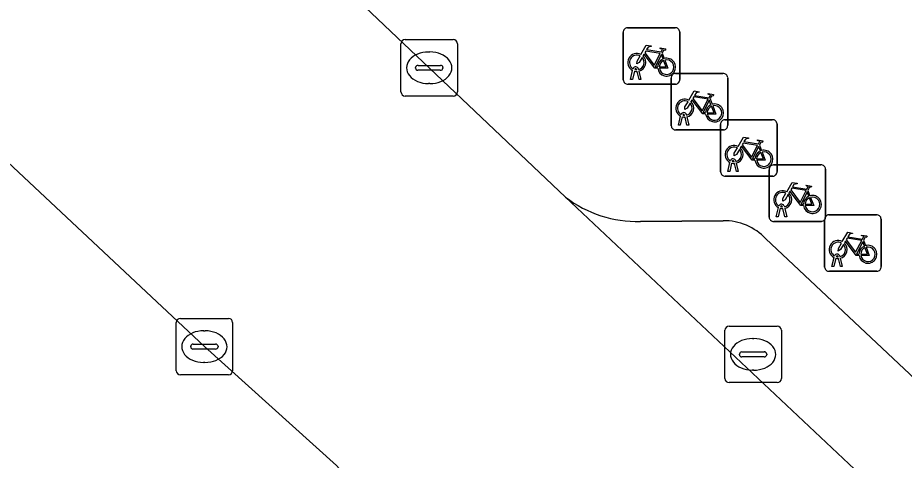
# Model space of a CAD drawing. Extents: x 159039 to 160102, y 381214 to 382524.
# Drawn here: x 159483 to 159498.7, y 381616.72 to 381624.56 of the extents above; entities that cross this region are included whole.
import ezdxf

# ---------------------------------------------------------------- set-up
doc = ezdxf.new("R2010")
doc.units = 0
for name, color, linetype in [('IMGEO_Fietsenrek', 7, 'Continuous'), ('IMGEO_Kolk', 7, 'Continuous'), ('IMGEO_Parkeervlak_open', 7, 'Continuous'), ('IMGEO_Rijbaan_lokaal_gesloten', 7, 'Continuous'), ('IMGEO_Voetpad_open', 7, 'Continuous')]:
    doc.layers.add(name, color=color, linetype=linetype)

msp = doc.modelspace()

# ---------------------------------------------------------------- linework, layer by layer
at = {"layer": 'IMGEO_Fietsenrek'}
for p, q in [((159493.724, 381623.458), (159493.724, 381624.299)), ((159493.724, 381624.299), (159493.724, 381623.458)), ((159493.799, 381624.383), (159494.64, 381624.383)), ((159494.64, 381624.383), (159493.799, 381624.383)), ((159494.724, 381624.308), (159494.724, 381623.467)), ((159494.724, 381623.467), (159494.724, 381624.308)), ((159494.411, 381623.932), (159494.447, 381623.837)), ((159493.851, 381623.467), (159493.89, 381623.627)), ((159493.92, 381623.615), (159493.885, 381623.467)), ((159493.962, 381623.639), (159493.961, 381623.643)), ((159494.003, 381623.467), (159493.969, 381623.609)), ((159493.993, 381623.65), (159493.994, 381623.643)), ((159494.001, 381623.613), (159494.036, 381623.467)), ((159493.885, 381623.467), (159493.851, 381623.467)), ((159494.036, 381623.467), (159494.003, 381623.467)), ((159494.573, 381622.648), (159494.573, 381623.489)), ((159494.573, 381623.489), (159494.573, 381622.648)), ((159494.648, 381623.573), (159495.489, 381623.573)), ((159495.489, 381623.573), (159494.648, 381623.573)), ((159495.573, 381623.498), (159495.573, 381622.657)), ((159495.573, 381622.657), (159495.573, 381623.498)), ((159494.649, 381623.383), (159493.808, 381623.383)), ((159493.808, 381623.383), (159494.649, 381623.383)), ((159495.26, 381623.122), (159495.296, 381623.027)), ((159494.811, 381622.829), (159494.81, 381622.833)), ((159494.842, 381622.84), (159494.843, 381622.833)), ((159494.7, 381622.657), (159494.739, 381622.817)), ((159494.769, 381622.805), (159494.734, 381622.657)), ((159494.852, 381622.657), (159494.818, 381622.799)), ((159494.85, 381622.803), (159494.885, 381622.657)), ((159495.447, 381621.829), (159495.447, 381622.67)), ((159495.447, 381622.67), (159495.447, 381621.829)), ((159495.522, 381622.754), (159496.363, 381622.754)), ((159496.363, 381622.754), (159495.522, 381622.754)), ((159496.447, 381622.679), (159496.447, 381621.838)), ((159496.447, 381621.838), (159496.447, 381622.679)), ((159495.498, 381622.573), (159494.657, 381622.573)), ((159494.657, 381622.573), (159495.498, 381622.573)), ((159494.734, 381622.657), (159494.7, 381622.657)), ((159494.885, 381622.657), (159494.852, 381622.657)), ((159496.134, 381622.303), (159496.17, 381622.208)), ((159495.574, 381621.838), (159495.613, 381621.998)), ((159495.643, 381621.986), (159495.608, 381621.838)), ((159495.685, 381622.01), (159495.684, 381622.014)), ((159495.726, 381621.838), (159495.692, 381621.98)), ((159495.716, 381622.021), (159495.717, 381622.014)), ((159495.724, 381621.984), (159495.759, 381621.838)), ((159496.382, 381621.953), (159497.223, 381621.953)), ((159497.223, 381621.953), (159496.382, 381621.953)), ((159496.372, 381621.754), (159495.531, 381621.754)), ((159495.531, 381621.754), (159496.372, 381621.754)), ((159495.608, 381621.838), (159495.574, 381621.838)), ((159495.759, 381621.838), (159495.726, 381621.838)), ((159496.307, 381621.028), (159496.307, 381621.869)), ((159496.307, 381621.869), (159496.307, 381621.028)), ((159497.307, 381621.878), (159497.307, 381621.037)), ((159497.307, 381621.037), (159497.307, 381621.878)), ((159496.994, 381621.502), (159497.03, 381621.407)), ((159496.434, 381621.037), (159496.473, 381621.197)), ((159496.503, 381621.185), (159496.468, 381621.037)), ((159496.545, 381621.209), (159496.544, 381621.213)), ((159496.586, 381621.037), (159496.552, 381621.179)), ((159496.576, 381621.22), (159496.577, 381621.213)), ((159496.584, 381621.183), (159496.619, 381621.037)), ((159497.232, 381620.953), (159496.391, 381620.953)), ((159496.391, 381620.953), (159497.232, 381620.953)), ((159496.468, 381621.037), (159496.434, 381621.037)), ((159496.619, 381621.037), (159496.586, 381621.037)), ((159497.29, 381620.145), (159497.29, 381620.986)), ((159497.29, 381620.986), (159497.29, 381620.145)), ((159497.365, 381621.07), (159498.206, 381621.07)), ((159498.206, 381621.07), (159497.365, 381621.07)), ((159498.29, 381620.995), (159498.29, 381620.154)), ((159498.29, 381620.154), (159498.29, 381620.995)), ((159497.977, 381620.619), (159498.013, 381620.524)), ((159497.417, 381620.154), (159497.456, 381620.314)), ((159497.528, 381620.326), (159497.527, 381620.33)), ((159497.559, 381620.337), (159497.56, 381620.33)), ((159497.486, 381620.302), (159497.451, 381620.154)), ((159497.569, 381620.154), (159497.535, 381620.296)), ((159497.567, 381620.3), (159497.602, 381620.154)), ((159498.215, 381620.07), (159497.374, 381620.07)), ((159497.374, 381620.07), (159498.215, 381620.07)), ((159497.451, 381620.154), (159497.417, 381620.154)), ((159497.602, 381620.154), (159497.569, 381620.154))]:
    msp.add_line(p, q, dxfattribs=at)
for points in [[(159494.037, 381623.909), (159494.132, 381624.073), (159494.218, 381624.059), (159494.22, 381624.05), (159494.164, 381624.039), (159494.137, 381623.994), (159494.393, 381623.953)], [(159494.38, 381623.928), (159494.123, 381623.969), (159494.106, 381623.94), (159494.273, 381623.72), (159494.38, 381623.928)], [(159494.393, 381623.953), (159494.418, 381624.002), (159494.412, 381624.006), (159494.389, 381624.01), (159494.377, 381624.017), (159494.376, 381624.02), (159494.378, 381624.025), (159494.473, 381624.01), (159494.475, 381624), (159494.465, 381623.987), (159494.453, 381623.981), (159494.439, 381623.987), (159494.411, 381623.932)], [(159494.058, 381623.857), (159494.006, 381623.767), (159493.966, 381623.742), (159493.967, 381623.789), (159494.022, 381623.883)], [(159494.333, 381623.665), (159494.283, 381623.665), (159494.092, 381623.916), (159494.073, 381623.884)], [(159494.428, 381623.83), (159494.398, 381623.907), (159494.289, 381623.689), (159494.332, 381623.689)], [(159494.362, 381623.689), (159494.482, 381623.688), (159494.438, 381623.802)], [(159494.458, 381623.809), (159494.513, 381623.664), (159494.363, 381623.664)], [(159494.886, 381623.099), (159494.981, 381623.263), (159495.067, 381623.249), (159495.069, 381623.24), (159495.013, 381623.229), (159494.986, 381623.184), (159495.242, 381623.143)], [(159495.229, 381623.118), (159494.972, 381623.159), (159494.955, 381623.13), (159495.122, 381622.91), (159495.229, 381623.118)], [(159495.242, 381623.143), (159495.267, 381623.192), (159495.261, 381623.196), (159495.238, 381623.2), (159495.226, 381623.207), (159495.225, 381623.21), (159495.227, 381623.215), (159495.322, 381623.2), (159495.324, 381623.19), (159495.314, 381623.177), (159495.302, 381623.171), (159495.288, 381623.177), (159495.26, 381623.122)], [(159494.907, 381623.047), (159494.855, 381622.957), (159494.815, 381622.932), (159494.816, 381622.979), (159494.871, 381623.073)], [(159495.182, 381622.855), (159495.132, 381622.855), (159494.941, 381623.106), (159494.922, 381623.074)], [(159495.277, 381623.02), (159495.247, 381623.097), (159495.138, 381622.879), (159495.181, 381622.879)], [(159495.211, 381622.879), (159495.331, 381622.878), (159495.287, 381622.992)], [(159495.307, 381622.999), (159495.362, 381622.854), (159495.212, 381622.854)], [(159495.76, 381622.28), (159495.855, 381622.444), (159495.941, 381622.43), (159495.943, 381622.421), (159495.887, 381622.41), (159495.86, 381622.365), (159496.116, 381622.324)], [(159496.116, 381622.324), (159496.141, 381622.373), (159496.135, 381622.377), (159496.112, 381622.381), (159496.1, 381622.388), (159496.099, 381622.391), (159496.101, 381622.396), (159496.196, 381622.381), (159496.198, 381622.371), (159496.188, 381622.358), (159496.176, 381622.352), (159496.162, 381622.358), (159496.134, 381622.303)], [(159495.781, 381622.228), (159495.729, 381622.138), (159495.689, 381622.113), (159495.69, 381622.16), (159495.745, 381622.254)], [(159496.056, 381622.036), (159496.006, 381622.036), (159495.815, 381622.287), (159495.796, 381622.255)], [(159496.103, 381622.299), (159495.846, 381622.34), (159495.829, 381622.311), (159495.996, 381622.091), (159496.103, 381622.299)], [(159496.151, 381622.201), (159496.121, 381622.278), (159496.012, 381622.06), (159496.055, 381622.06)], [(159496.085, 381622.06), (159496.205, 381622.059), (159496.161, 381622.173)], [(159496.181, 381622.18), (159496.236, 381622.035), (159496.086, 381622.035)], [(159496.62, 381621.479), (159496.715, 381621.643), (159496.801, 381621.629), (159496.803, 381621.62), (159496.747, 381621.609), (159496.72, 381621.564), (159496.976, 381621.523)], [(159496.976, 381621.523), (159497.001, 381621.572), (159496.995, 381621.576), (159496.972, 381621.58), (159496.96, 381621.587), (159496.959, 381621.59), (159496.961, 381621.595), (159497.056, 381621.58), (159497.058, 381621.57), (159497.048, 381621.557), (159497.036, 381621.551), (159497.022, 381621.557), (159496.994, 381621.502)], [(159496.641, 381621.427), (159496.589, 381621.337), (159496.549, 381621.312), (159496.55, 381621.359), (159496.605, 381621.453)], [(159496.916, 381621.235), (159496.866, 381621.235), (159496.675, 381621.486), (159496.656, 381621.454)], [(159496.963, 381621.498), (159496.706, 381621.539), (159496.689, 381621.51), (159496.856, 381621.29), (159496.963, 381621.498)], [(159497.011, 381621.4), (159496.981, 381621.477), (159496.872, 381621.259), (159496.915, 381621.259)], [(159496.945, 381621.259), (159497.065, 381621.258), (159497.021, 381621.372)], [(159497.041, 381621.379), (159497.096, 381621.234), (159496.946, 381621.234)], [(159497.603, 381620.596), (159497.698, 381620.76), (159497.784, 381620.746), (159497.786, 381620.737), (159497.73, 381620.726), (159497.703, 381620.681), (159497.959, 381620.64)], [(159497.946, 381620.615), (159497.689, 381620.656), (159497.672, 381620.627), (159497.839, 381620.407), (159497.946, 381620.615)], [(159497.959, 381620.64), (159497.984, 381620.689), (159497.978, 381620.693), (159497.955, 381620.697), (159497.943, 381620.704), (159497.942, 381620.707), (159497.944, 381620.712), (159498.039, 381620.697), (159498.041, 381620.687), (159498.031, 381620.674), (159498.019, 381620.668), (159498.005, 381620.674), (159497.977, 381620.619)], [(159497.624, 381620.544), (159497.572, 381620.454), (159497.532, 381620.429), (159497.533, 381620.476), (159497.588, 381620.57)], [(159497.899, 381620.352), (159497.849, 381620.352), (159497.658, 381620.603), (159497.639, 381620.571)], [(159497.994, 381620.517), (159497.964, 381620.594), (159497.855, 381620.376), (159497.898, 381620.376)], [(159497.928, 381620.376), (159498.048, 381620.375), (159498.004, 381620.489)], [(159498.024, 381620.496), (159498.079, 381620.351), (159497.929, 381620.351)]]:
    msp.add_lwpolyline(points, dxfattribs=at)
for centre, radius, start, end in [((159493.802, 381624.305), 0.0779, 92.4484, 184.2845), ((159493.802, 381624.305), 0.0779, 92.4484, 184.2845), ((159494.646, 381624.305), 0.0779, 2.4484, 94.2845), ((159494.646, 381624.305), 0.0779, 2.4484, 94.2845), ((159493.964, 381623.768), 0.159, 62.6766, 242.1369), ((159493.964, 381623.768), 0.129, 63.3192, 238.903), ((159493.964, 381623.768), 0.129, 283.6043, 43.4302), ((159493.964, 381623.768), 0.159, 283.5766, 46.6042), ((159494.491, 381623.684), 0.159, 113.3408, 178.3217), ((159494.491, 381623.684), 0.159, 187.0065, 105.7708), ((159494.491, 381623.684), 0.129, 113.923, 177.9556), ((159494.491, 381623.684), 0.129, 188.6715, 104.5883), ((159493.944, 381623.639), 0.0499, 12.8025, 158.6934), ((159493.964, 381623.768), 0.159, 253.9967, 271.7867), ((159493.944, 381623.639), 0.0174, 12.8025, 163.4502), ((159493.964, 381623.768), 0.129, 253.415, 269.0204), ((159493.802, 381623.461), 0.0779, 182.4484, 274.2845), ((159493.802, 381623.461), 0.0779, 182.4484, 274.2845), ((159494.651, 381623.495), 0.0779, 92.4484, 184.2845), ((159494.651, 381623.495), 0.0779, 92.4484, 184.2845), ((159494.646, 381623.461), 0.0779, 272.4484, 4.2845), ((159494.646, 381623.461), 0.0779, 272.4484, 4.2845), ((159495.495, 381623.495), 0.0779, 2.4484, 94.2845), ((159495.495, 381623.495), 0.0779, 2.4484, 94.2845), ((159494.813, 381622.958), 0.159, 62.6766, 242.1369), ((159494.813, 381622.958), 0.129, 63.3192, 238.903), ((159494.813, 381622.958), 0.129, 283.6043, 43.4302), ((159494.813, 381622.958), 0.159, 283.5766, 46.6042), ((159495.34, 381622.874), 0.159, 113.3408, 178.3217), ((159495.34, 381622.874), 0.159, 187.0065, 105.7708), ((159495.34, 381622.874), 0.129, 113.923, 177.9556), ((159495.34, 381622.874), 0.129, 188.6715, 104.5883), ((159494.793, 381622.829), 0.0499, 12.8025, 158.6934), ((159494.793, 381622.829), 0.0174, 12.8025, 163.4502), ((159494.813, 381622.958), 0.129, 253.415, 269.0204), ((159494.813, 381622.958), 0.159, 253.9967, 271.7867), ((159495.525, 381622.676), 0.0779, 92.4484, 184.2845), ((159495.525, 381622.676), 0.0779, 92.4484, 184.2845), ((159496.369, 381622.676), 0.0779, 2.4484, 94.2845), ((159496.369, 381622.676), 0.0779, 2.4484, 94.2845), ((159494.651, 381622.651), 0.0779, 182.4484, 274.2845), ((159494.651, 381622.651), 0.0779, 182.4484, 274.2845), ((159495.495, 381622.651), 0.0779, 272.4484, 4.2845), ((159495.495, 381622.651), 0.0779, 272.4484, 4.2845), ((159495.687, 381622.139), 0.159, 62.6766, 242.1369), ((159495.687, 381622.139), 0.129, 63.3192, 238.903), ((159495.687, 381622.139), 0.129, 283.6043, 43.4302), ((159495.687, 381622.139), 0.159, 283.5766, 46.6042), ((159496.214, 381622.055), 0.159, 113.3408, 178.3217), ((159496.214, 381622.055), 0.159, 187.0065, 105.7708), ((159495.667, 381622.01), 0.0499, 12.8025, 158.6934), ((159496.214, 381622.055), 0.129, 113.923, 177.9556), ((159496.214, 381622.055), 0.129, 188.6715, 104.5883), ((159495.687, 381622.139), 0.159, 253.9967, 271.7867), ((159495.667, 381622.01), 0.0174, 12.8025, 163.4502), ((159495.687, 381622.139), 0.129, 253.415, 269.0204), ((159496.385, 381621.875), 0.0779, 92.4484, 184.2845), ((159496.385, 381621.875), 0.0779, 92.4484, 184.2845), ((159497.229, 381621.875), 0.0779, 2.4484, 94.2845), ((159497.229, 381621.875), 0.0779, 2.4484, 94.2845), ((159495.525, 381621.832), 0.0779, 182.4484, 274.2845), ((159495.525, 381621.832), 0.0779, 182.4484, 274.2845), ((159496.369, 381621.832), 0.0779, 272.4484, 4.2845), ((159496.369, 381621.832), 0.0779, 272.4484, 4.2845), ((159496.547, 381621.338), 0.159, 62.6766, 242.1369), ((159496.547, 381621.338), 0.129, 63.3192, 238.903), ((159496.547, 381621.338), 0.129, 283.6043, 43.4302), ((159496.547, 381621.338), 0.159, 283.5766, 46.6042), ((159497.074, 381621.254), 0.159, 187.0065, 105.7708), ((159496.527, 381621.209), 0.0499, 12.8025, 158.6934), ((159497.074, 381621.254), 0.159, 113.3408, 178.3217), ((159497.074, 381621.254), 0.129, 113.923, 177.9556), ((159497.074, 381621.254), 0.129, 188.6715, 104.5883), ((159496.547, 381621.338), 0.159, 253.9967, 271.7867), ((159496.527, 381621.209), 0.0174, 12.8025, 163.4502), ((159496.547, 381621.338), 0.129, 253.415, 269.0204), ((159496.385, 381621.031), 0.0779, 182.4484, 274.2845), ((159496.385, 381621.031), 0.0779, 182.4484, 274.2845), ((159497.229, 381621.031), 0.0779, 272.4484, 4.2845), ((159497.229, 381621.031), 0.0779, 272.4484, 4.2845), ((159497.368, 381620.992), 0.0779, 92.4484, 184.2845), ((159497.368, 381620.992), 0.0779, 92.4484, 184.2845), ((159498.212, 381620.992), 0.0779, 2.4484, 94.2845), ((159498.212, 381620.992), 0.0779, 2.4484, 94.2845), ((159497.53, 381620.455), 0.159, 62.6766, 242.1369), ((159497.53, 381620.455), 0.129, 63.3192, 238.903), ((159497.53, 381620.455), 0.129, 283.6043, 43.4302), ((159497.53, 381620.455), 0.159, 283.5766, 46.6042), ((159498.057, 381620.371), 0.159, 113.3408, 178.3217), ((159498.057, 381620.371), 0.159, 187.0065, 105.7708), ((159498.057, 381620.371), 0.129, 113.923, 177.9556), ((159498.057, 381620.371), 0.129, 188.6715, 104.5883), ((159497.51, 381620.326), 0.0499, 12.8025, 158.6934), ((159497.51, 381620.326), 0.0174, 12.8025, 163.4502), ((159497.53, 381620.455), 0.129, 253.415, 269.0204), ((159497.53, 381620.455), 0.159, 253.9967, 271.7867), ((159497.368, 381620.148), 0.0779, 182.4484, 274.2845), ((159497.368, 381620.148), 0.0779, 182.4484, 274.2845), ((159498.212, 381620.148), 0.0779, 272.4484, 4.2845), ((159498.212, 381620.148), 0.0779, 272.4484, 4.2845)]:
    msp.add_arc(centre, radius, start, end, dxfattribs=at)
at = {"layer": 'IMGEO_Kolk'}
for p, q in [((159489.787, 381623.247), (159489.787, 381624.099)), ((159489.862, 381624.173), (159490.714, 381624.173)), ((159490.788, 381624.099), (159490.788, 381623.247)), ((159490.275, 381623.953), (159490.3, 381623.953)), ((159490.046, 381623.667), (159490.046, 381623.679)), ((159490.484, 381623.63), (159490.086, 381623.63)), ((159490.089, 381623.716), (159490.487, 381623.716)), ((159490.53, 381623.679), (159490.53, 381623.667)), ((159490.298, 381623.393), (159490.273, 381623.393)), ((159490.714, 381623.173), (159489.862, 381623.173)), ((159485.88, 381619.236), (159486.732, 381619.236)), ((159485.805, 381618.31), (159485.805, 381619.162)), ((159486.806, 381619.162), (159486.806, 381618.31)), ((159495.597, 381619.099), (159496.449, 381619.099)), ((159486.293, 381619.016), (159486.318, 381619.016)), ((159495.522, 381618.173), (159495.522, 381619.025)), ((159496.523, 381619.025), (159496.523, 381618.173)), ((159486.064, 381618.73), (159486.064, 381618.742)), ((159486.107, 381618.779), (159486.505, 381618.779)), ((159486.548, 381618.742), (159486.548, 381618.73)), ((159496.01, 381618.879), (159496.035, 381618.879)), ((159486.502, 381618.693), (159486.104, 381618.693)), ((159495.781, 381618.593), (159495.781, 381618.605)), ((159495.824, 381618.642), (159496.222, 381618.642)), ((159496.265, 381618.605), (159496.265, 381618.593)), ((159486.316, 381618.456), (159486.291, 381618.456)), ((159496.219, 381618.556), (159495.821, 381618.556)), ((159496.033, 381618.319), (159496.008, 381618.319)), ((159486.732, 381618.236), (159485.88, 381618.236)), ((159496.449, 381618.099), (159495.597, 381618.099))]:
    msp.add_line(p, q, dxfattribs=at)
for points in [[(159489.787, 381623.247), (159489.787, 381624.099)], [(159489.862, 381624.173), (159490.714, 381624.173)], [(159490.788, 381624.099), (159490.788, 381623.247)], [(159490.714, 381623.173), (159489.862, 381623.173)], [(159485.88, 381619.236), (159486.732, 381619.236)], [(159485.805, 381618.31), (159485.805, 381619.162)], [(159486.806, 381619.162), (159486.806, 381618.31)], [(159495.597, 381619.099), (159496.449, 381619.099)], [(159495.522, 381618.173), (159495.522, 381619.025)], [(159496.523, 381619.025), (159496.523, 381618.173)], [(159486.732, 381618.236), (159485.88, 381618.236)], [(159496.449, 381618.099), (159495.597, 381618.099)]]:
    msp.add_lwpolyline(points, dxfattribs=at)
for centre, radius, start, end in [((159489.864, 381624.097), 0.0765, 91.552, 178.448), ((159489.864, 381624.097), 0.0765, 91.552, 178.448), ((159490.712, 381624.097), 0.0765, 1.552, 88.448), ((159490.712, 381624.097), 0.0765, 1.552, 88.448), ((159490.086, 381623.676), 0.0403, 85.8775, 175.7526), ((159490.083, 381623.666), 0.0366, 178.938, 274.7102), ((159490.487, 381623.673), 0.043, 264.8664, 352.4533), ((159490.491, 381623.678), 0.0386, 1.7309, 96.639), ((159489.864, 381623.249), 0.0765, 181.552, 268.448), ((159489.864, 381623.249), 0.0765, 181.552, 268.448), ((159490.712, 381623.249), 0.0765, 271.552, 358.448), ((159490.712, 381623.249), 0.0765, 271.552, 358.448), ((159485.882, 381619.16), 0.0765, 91.552, 178.448), ((159485.882, 381619.16), 0.0765, 91.552, 178.448), ((159486.73, 381619.16), 0.0765, 1.552, 88.448), ((159486.73, 381619.16), 0.0765, 1.552, 88.448), ((159495.599, 381619.023), 0.0765, 91.552, 178.448), ((159495.599, 381619.023), 0.0765, 91.552, 178.448), ((159496.447, 381619.023), 0.0765, 1.552, 88.448), ((159496.447, 381619.023), 0.0765, 1.552, 88.448), ((159486.104, 381618.739), 0.0403, 85.8775, 175.7526), ((159486.509, 381618.741), 0.0386, 1.7309, 96.639), ((159486.101, 381618.729), 0.0366, 178.938, 274.7102), ((159486.505, 381618.736), 0.043, 264.8664, 352.4533), ((159495.821, 381618.602), 0.0403, 85.8775, 175.7526), ((159495.818, 381618.592), 0.0366, 178.938, 274.7102), ((159496.222, 381618.599), 0.043, 264.8664, 352.4533), ((159496.226, 381618.604), 0.0386, 1.7309, 96.639), ((159485.882, 381618.312), 0.0765, 181.552, 268.448), ((159485.882, 381618.312), 0.0765, 181.552, 268.448), ((159486.73, 381618.312), 0.0765, 271.552, 358.448), ((159486.73, 381618.312), 0.0765, 271.552, 358.448), ((159495.599, 381618.175), 0.0765, 181.552, 268.448), ((159495.599, 381618.175), 0.0765, 181.552, 268.448), ((159496.447, 381618.175), 0.0765, 271.552, 358.448), ((159496.447, 381618.175), 0.0765, 271.552, 358.448)]:
    msp.add_arc(centre, radius, start, end, dxfattribs=at)
for centre, major_axis, ratio, start_param, end_param in [((159490.274, 381623.673), (-0.387, 0.002), 0.722429, 4.712389, 7.853982), ((159490.299, 381623.673), (-0.39, 0.002), 0.717154, 1.570796, 4.712389), ((159486.292, 381618.736), (-0.387, 0.002), 0.722429, 4.712389, 7.853982), ((159486.317, 381618.736), (-0.39, 0.002), 0.717154, 1.570796, 4.712389), ((159496.009, 381618.599), (-0.387, 0.002), 0.722429, 4.712389, 7.853982), ((159496.034, 381618.599), (-0.39, 0.002), 0.717154, 1.570796, 4.712389)]:
    msp.add_ellipse(centre, major_axis=major_axis, ratio=ratio, start_param=start_param, end_param=end_param, dxfattribs=at)
at = {"layer": 'IMGEO_Parkeervlak_open'}
for points in [[(159492.703, 381621.381), (159516.882, 381598.623)], [(159495.492, 381620.966), (159494.026, 381620.953)], [(159515.947, 381602.136), (159496.249, 381620.645)]]:
    msp.add_lwpolyline(points, dxfattribs=at)
for centre, radius, start, end in [((159493.968, 381623.031), 2.079, 232.5358, 271.6106), ((159495.505, 381619.943), 1.023, 43.3191, 90.7229)]:
    msp.add_arc(centre, radius, start, end, dxfattribs=at)
at = {"layer": 'IMGEO_Rijbaan_lokaal_gesloten'}
for points in [[(159492.703, 381621.381), (159485.131, 381628.568), (159479.218, 381634.18), (159474.828, 381629.499), (159486.306, 381618.736), (159488.645, 381616.629), (159500.927, 381602.848), (159519.52, 381585.364), (159520.109, 381584.535), (159522.051, 381584.912)], [(159518.819, 381596.834), (159516.882, 381598.623), (159492.703, 381621.381)]]:
    msp.add_lwpolyline(points, dxfattribs=at)
at = {"layer": 'IMGEO_Voetpad_open'}
for points in [[(159478.305, 381635.046), (159479.218, 381634.18), (159485.131, 381628.568), (159492.703, 381621.381)], [(159518.791, 381582.761), (159520.109, 381584.535), (159519.52, 381585.364), (159500.927, 381602.848), (159488.645, 381616.629), (159486.306, 381618.736), (159474.828, 381629.499)], [(159494.026, 381620.953), (159495.492, 381620.966)], [(159496.249, 381620.645), (159515.947, 381602.136)]]:
    msp.add_lwpolyline(points, dxfattribs=at)
for centre, radius, start, end in [((159493.968, 381623.031), 2.079, 232.5358, 271.6106), ((159495.505, 381619.943), 1.023, 43.3191, 90.7229)]:
    msp.add_arc(centre, radius, start, end, dxfattribs=at)

doc.saveas('drawing.dxf')
